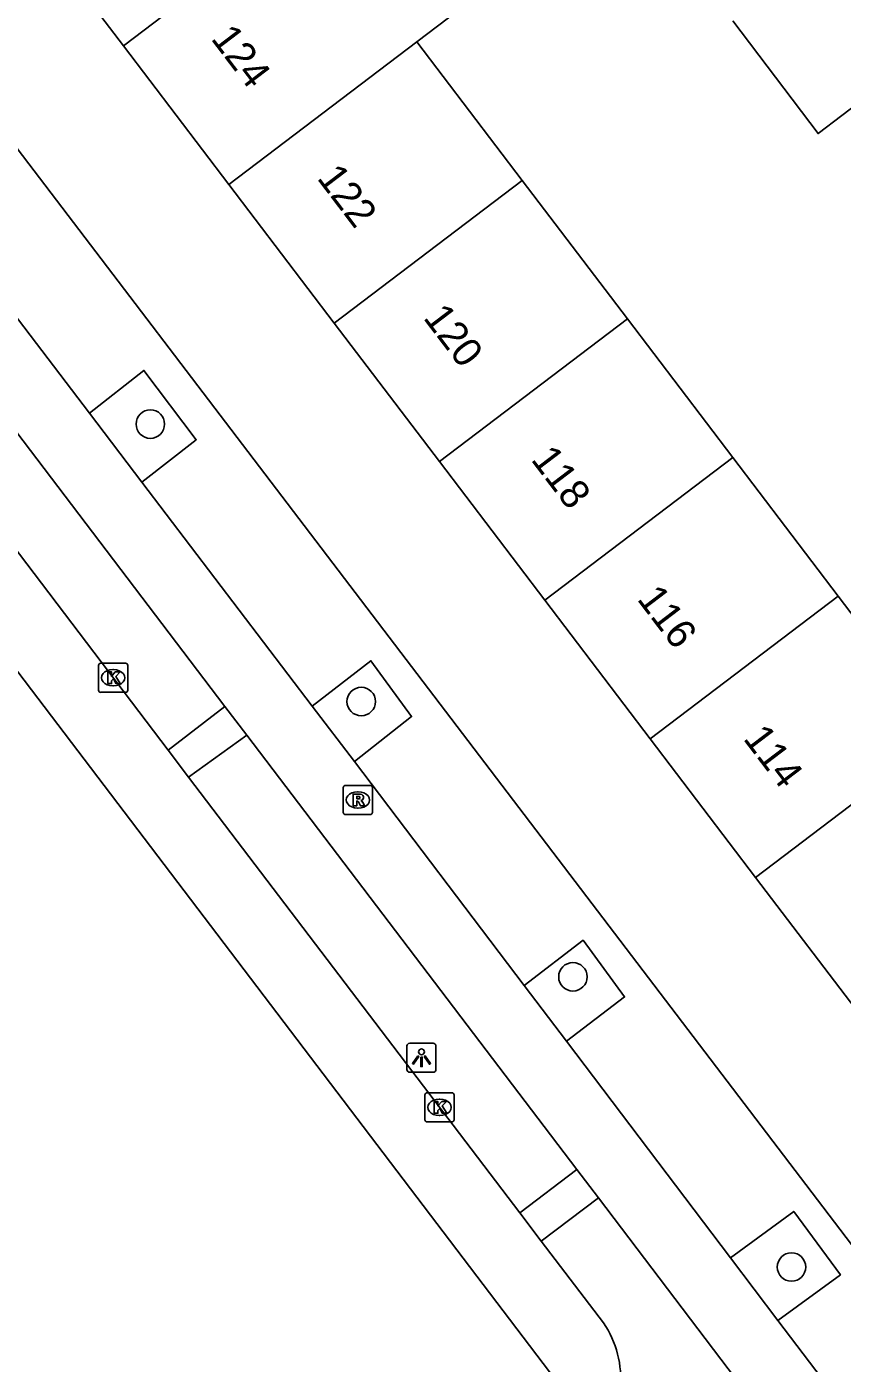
# Model space of a CAD drawing. Extents: x 160037 to 160839, y 385326 to 386441.
# Drawn here: x 160258.53 to 160286.53, y 385775.14 to 385821.01 of the extents above; entities that cross this region are included whole.
import ezdxf

# ---------------------------------------------------------------- set-up
doc = ezdxf.new("R2010")
doc.units = 0
for name, color, linetype in [('IMGEO_Boom', 7, 'Continuous'), ('IMGEO_Fietspad_gesloten', 7, 'Continuous'), ('IMGEO_Kolk', 7, 'Continuous'), ('IMGEO_Lichtpunt', 7, 'Continuous'), ('IMGEO_Pand', 7, 'Continuous'), ('IMGEO_Pand_nummerreeks', 7, 'Continuous'), ('IMGEO_Parkeervlak_open', 7, 'Continuous'), ('IMGEO_Rijbaan_lokaal_gesloten', 7, 'Continuous'), ('IMGEO_Rioolput', 7, 'Continuous'), ('IMGEO_Voetpad_open', 7, 'Continuous')]:
    doc.layers.add(name, color=color, linetype=linetype)

msp = doc.modelspace()

# ---------------------------------------------------------------- linework, layer by layer
at = {"layer": 'IMGEO_Boom'}
for centre in [(160262.773, 385807.373), (160270.013, 385797.851), (160277.282, 385788.403), (160284.788, 385778.442)]:
    msp.add_circle(centre, 0.489, dxfattribs=at)
at = {"layer": 'IMGEO_Fietspad_gesloten'}
for points in [[(160247.179, 385821.566), (160265.333, 385797.683)], [(160255.179, 385814.968), (160260.678, 385807.747)], [(160260.678, 385807.747), (160262.479, 385805.383)], [(160262.479, 385805.383), (160268.333, 385797.697)], [(160265.333, 385797.683), (160266.08, 385796.701)], [(160268.333, 385797.697), (160269.782, 385795.793)], [(160266.08, 385796.701), (160277.414, 385781.789)], [(160269.782, 385795.793), (160275.612, 385788.106)], [(160275.612, 385788.106), (160277.06, 385786.195)], [(160277.06, 385786.195), (160282.698, 385778.755)], [(160277.414, 385781.789), (160278.156, 385780.813)], [(160278.156, 385780.813), (160284.988, 385771.823)], [(160282.698, 385778.755), (160284.323, 385776.61)], [(160284.323, 385776.61), (160290.63, 385768.308)]]:
    msp.add_lwpolyline(points, dxfattribs=at)
at = {"layer": 'IMGEO_Kolk'}
for p, q in [((160260.995, 385798.241), (160260.995, 385799.093)), ((160261.07, 385799.167), (160261.922, 385799.167)), ((160261.483, 385798.947), (160261.508, 385798.947)), ((160261.996, 385799.093), (160261.996, 385798.241)), ((160261.506, 385798.387), (160261.481, 385798.387)), ((160261.922, 385798.167), (160261.07, 385798.167)), ((160272.202, 385783.497), (160272.202, 385784.349)), ((160272.277, 385784.423), (160273.129, 385784.423)), ((160272.69, 385784.203), (160272.715, 385784.203)), ((160273.203, 385784.349), (160273.203, 385783.497)), ((160273.129, 385783.423), (160272.277, 385783.423)), ((160272.713, 385783.643), (160272.688, 385783.643))]:
    msp.add_line(p, q, dxfattribs=at)
for points in [[(160260.995, 385798.241), (160260.995, 385799.093)], [(160261.07, 385799.167), (160261.922, 385799.167)], [(160261.316, 385798.867), (160261.439, 385798.867), (160261.439, 385798.716), (160261.569, 385798.867), (160261.733, 385798.867), (160261.587, 385798.716), (160261.74, 385798.467), (160261.588, 385798.467), (160261.503, 385798.631), (160261.439, 385798.564), (160261.439, 385798.467), (160261.316, 385798.467), (160261.316, 385798.867)], [(160261.996, 385799.093), (160261.996, 385798.241)], [(160261.922, 385798.167), (160261.07, 385798.167)], [(160272.202, 385783.497), (160272.202, 385784.349)], [(160272.277, 385784.423), (160273.129, 385784.423)], [(160273.203, 385784.349), (160273.203, 385783.497)], [(160272.523, 385784.123), (160272.646, 385784.123), (160272.646, 385783.972), (160272.776, 385784.123), (160272.94, 385784.123), (160272.794, 385783.972), (160272.947, 385783.723), (160272.795, 385783.723), (160272.71, 385783.887), (160272.646, 385783.82), (160272.646, 385783.723), (160272.523, 385783.723), (160272.523, 385784.123)], [(160273.129, 385783.423), (160272.277, 385783.423)]]:
    msp.add_lwpolyline(points, dxfattribs=at)
for centre, start, end in [((160261.072, 385799.091), 91.552, 178.448), ((160261.072, 385799.091), 91.552, 178.448), ((160261.92, 385799.091), 1.552, 88.448), ((160261.92, 385799.091), 1.552, 88.448), ((160261.072, 385798.243), 181.552, 268.448), ((160261.072, 385798.243), 181.552, 268.448), ((160261.92, 385798.243), 271.552, 358.448), ((160261.92, 385798.243), 271.552, 358.448), ((160272.279, 385784.347), 91.552, 178.448), ((160272.279, 385784.347), 91.552, 178.448), ((160273.127, 385784.347), 1.552, 88.448), ((160273.127, 385784.347), 1.552, 88.448), ((160272.279, 385783.499), 181.552, 268.448), ((160272.279, 385783.499), 181.552, 268.448), ((160273.127, 385783.499), 271.552, 358.448), ((160273.127, 385783.499), 271.552, 358.448)]:
    msp.add_arc(centre, 0.0765, start, end, dxfattribs=at)
for centre, major_axis, ratio, start_param, end_param in [((160261.482, 385798.667), (-0.387, 0.002), 0.722429, 4.712389, 7.853982), ((160261.507, 385798.667), (-0.39, 0.002), 0.717154, 1.570796, 4.712389), ((160272.689, 385783.923), (-0.387, 0.002), 0.722429, 4.712389, 7.853982), ((160272.714, 385783.923), (-0.39, 0.002), 0.717154, 1.570796, 4.712389)]:
    msp.add_ellipse(centre, major_axis=major_axis, ratio=ratio, start_param=start_param, end_param=end_param, dxfattribs=at)
at = {"layer": 'IMGEO_Lichtpunt'}
for p, q in [((160271.583, 385786.03), (160271.583, 385785.223)), ((160271.583, 385786.03), (160271.583, 385785.223)), ((160272.485, 385786.125), (160271.677, 385786.125)), ((160272.485, 385786.125), (160271.677, 385786.125)), ((160272.579, 385785.223), (160272.579, 385786.03)), ((160272.579, 385785.223), (160272.579, 385786.03)), ((160271.677, 385785.129), (160272.485, 385785.129)), ((160271.677, 385785.129), (160272.485, 385785.129))]:
    msp.add_line(p, q, dxfattribs=at)
for points in [[(160271.957, 385785.694), (160271.996, 385785.666), (160271.808, 385785.404), (160271.77, 385785.431), (160271.957, 385785.694)], [(160272.059, 385785.646), (160272.106, 385785.646), (160272.106, 385785.324), (160272.059, 385785.324), (160272.059, 385785.646)], [(160272.169, 385785.666), (160272.207, 385785.693), (160272.394, 385785.431), (160272.355, 385785.403), (160272.169, 385785.666)]]:
    msp.add_lwpolyline(points, dxfattribs=at)
msp.add_circle((160272.082, 385785.828), 0.0994, dxfattribs=at)
for centre, start, end in [((160271.677, 385786.03), 90, 180), ((160271.677, 385786.03), 90, 180), ((160272.485, 385786.03), 0, 90), ((160272.485, 385786.03), 0, 90), ((160271.677, 385785.223), 180, 270), ((160271.677, 385785.223), 180, 270), ((160272.485, 385785.223), 270, 0), ((160272.485, 385785.223), 270, 360)]:
    msp.add_arc(centre, 0.0946, start, end, dxfattribs=at)
at = {"layer": 'IMGEO_Pand'}
for points in [[(160271.917, 385820.496), (160274.802, 385822.686), (160271.19, 385827.447), (160268.299, 385825.253)], [(160261.846, 385820.356), (160258.227, 385825.114)], [(160268.299, 385825.253), (160261.846, 385820.356)], [(160287.329, 385818.58), (160285.703, 385817.345), (160282.773, 385821.214)], [(160265.465, 385815.599), (160271.917, 385820.496)], [(160271.917, 385820.496), (160275.536, 385815.739)], [(160261.846, 385820.356), (160265.465, 385815.599)], [(160269.083, 385810.842), (160265.465, 385815.599)], [(160269.083, 385810.842), (160275.536, 385815.739)], [(160275.536, 385815.739), (160279.154, 385810.982)], [(160272.701, 385806.086), (160269.083, 385810.842)], [(160279.154, 385810.982), (160272.701, 385806.086)], [(160282.772, 385806.225), (160279.154, 385810.982)], [(160276.32, 385801.329), (160282.772, 385806.225)], [(160282.772, 385806.225), (160286.392, 385801.467)], [(160272.701, 385806.086), (160276.32, 385801.329)], [(160279.938, 385796.572), (160276.32, 385801.329)], [(160286.392, 385801.467), (160279.938, 385796.572)], [(160290.009, 385796.711), (160286.392, 385801.467)], [(160279.938, 385796.572), (160283.557, 385791.815)], [(160290.009, 385796.711), (160283.557, 385791.815)], [(160283.557, 385791.815), (160287.176, 385787.057)]]:
    msp.add_lwpolyline(points, dxfattribs=at)
at = {"layer": 'IMGEO_Parkeervlak_open'}
for points in [[(160245.256, 385820.064), (160263.382, 385796.182)], [(160264.086, 385795.256), (160275.455, 385780.303)], [(160276.196, 385779.33), (160278.331, 385776.525)]]:
    msp.add_lwpolyline(points, dxfattribs=at)
msp.add_arc((160275.582, 385774.631), 3.338, 353.9992, 34.5656, dxfattribs=at)
at = {"layer": 'IMGEO_Rijbaan_lokaal_gesloten'}
msp.add_lwpolyline([(160279.223, 385771.231), (160228.526, 385837.944)], dxfattribs=at)
at = {"layer": 'IMGEO_Rioolput'}
for p, q in [((160269.398, 385794.047), (160269.398, 385794.899)), ((160269.473, 385794.973), (160270.325, 385794.973)), ((160269.886, 385794.753), (160269.911, 385794.753)), ((160270.399, 385794.899), (160270.399, 385794.047)), ((160270.325, 385793.973), (160269.473, 385793.973)), ((160269.909, 385794.193), (160269.884, 385794.193))]:
    msp.add_line(p, q, dxfattribs=at)
for points in [[(160269.398, 385794.047), (160269.398, 385794.899)], [(160269.473, 385794.973), (160270.325, 385794.973)], [(160270.399, 385794.899), (160270.399, 385794.047)], [(160269.987, 385794.671), (160269.735, 385794.673), (160269.735, 385794.273)], [(160269.735, 385794.273), (160269.859, 385794.273), (160269.859, 385794.435), (160269.87, 385794.435)], [(160269.913, 385794.592), (160269.859, 385794.592), (160269.859, 385794.511)], [(160269.859, 385794.511), (160269.911, 385794.511)], [(160269.917, 385794.406), (160269.988, 385794.273), (160270.128, 385794.273), (160270.063, 385794.399)], [(160270.325, 385793.973), (160269.473, 385793.973)]]:
    msp.add_lwpolyline(points, dxfattribs=at)
for centre, radius, start, end in [((160269.475, 385794.897), 0.0765, 91.552, 178.448), ((160269.475, 385794.897), 0.0765, 91.552, 178.448), ((160270.323, 385794.897), 0.0765, 1.552, 88.448), ((160270.323, 385794.897), 0.0765, 1.552, 88.448), ((160269.869, 385794.382), 0.0533, 26.0293, 88.6989), ((160269.895, 385794.7), 0.19, 274.7715, 282.9687), ((160269.919, 385794.496), 0.0964, 77.0061, 93.1865), ((160269.933, 385794.553), 0.0378, 276.6634, 79.6772), ((160269.986, 385794.561), 0.109, 350.3612, 89.416), ((160269.984, 385794.561), 0.112, 277.5842, 350.9817), ((160269.968, 385794.346), 0.108, 29.5134, 73.7905), ((160269.475, 385794.049), 0.0765, 181.552, 268.448), ((160269.475, 385794.049), 0.0765, 181.552, 268.448), ((160270.323, 385794.049), 0.0765, 271.552, 358.448), ((160270.323, 385794.049), 0.0765, 271.552, 358.448)]:
    msp.add_arc(centre, radius, start, end, dxfattribs=at)
for centre, major_axis, ratio, start_param, end_param in [((160269.885, 385794.473), (-0.387, 0.002), 0.722429, 4.712389, 7.853982), ((160269.91, 385794.473), (-0.39, 0.002), 0.717154, 1.570796, 4.712389)]:
    msp.add_ellipse(centre, major_axis=major_axis, ratio=ratio, start_param=start_param, end_param=end_param, dxfattribs=at)
at = {"layer": 'IMGEO_Voetpad_open'}
for points in [[(160294.583, 385769.052), (160231.475, 385851.922)], [(160262.479, 385805.383), (160264.347, 385806.834), (160262.55, 385809.216), (160260.678, 385807.747)], [(160269.782, 385795.793), (160271.74, 385797.335), (160270.343, 385799.251), (160268.333, 385797.697)], [(160263.382, 385796.182), (160265.333, 385797.683)], [(160266.08, 385796.701), (160264.086, 385795.256)], [(160264.086, 385795.256), (160263.382, 385796.182)], [(160277.06, 385786.195), (160279.057, 385787.714), (160277.631, 385789.658), (160275.612, 385788.106)], [(160275.455, 385780.303), (160277.414, 385781.789)], [(160278.156, 385780.813), (160276.196, 385779.33)], [(160276.196, 385779.33), (160275.455, 385780.303)], [(160284.323, 385776.61), (160286.469, 385778.175), (160284.866, 385780.351), (160282.698, 385778.755)]]:
    msp.add_lwpolyline(points, dxfattribs=at)

# ---------------------------------------------------------------- texts
at = {"layer": 'IMGEO_Pand_nummerreeks'}
for s, rotation, p in [('124', 307.2592, (160264.826, 385820.6)), ('122', 307.2591, (160268.469, 385815.812)), ('120', 307.2591, (160272.117, 385811.016)), ('118', 307.2591, (160275.815, 385806.153)), ('116', 307.2591, (160279.458, 385801.365)), ('114', 307.2591, (160283.103, 385796.574))]:
    msp.add_text(s, height=1, rotation=rotation, dxfattribs=at).set_placement(p)

doc.saveas('drawing.dxf')
